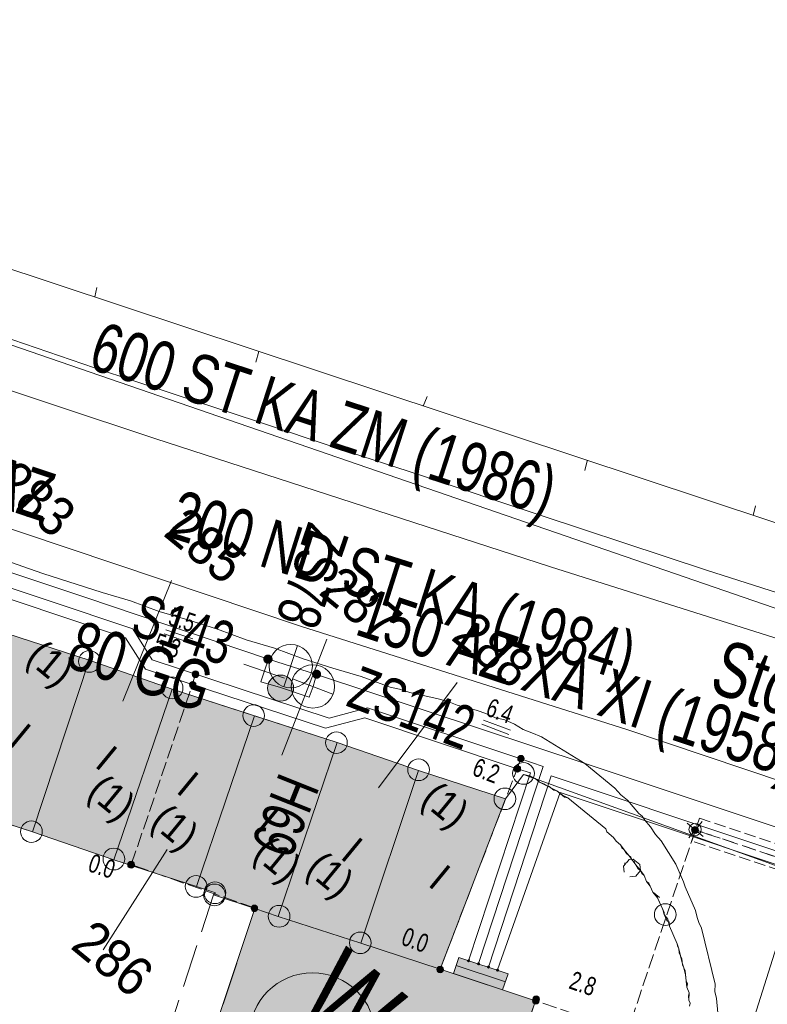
# Model space of a CAD drawing. Header units: metres. Extents: x -740 to 758, y -633 to 854.
# Tile 603 of 656: x 284 to 306, y -308 to -280. Entities that reach past the tile are written whole.
import ezdxf

# ---------------------------------------------------------------- set-up
doc = ezdxf.new("R2010")
doc.units = ezdxf.units.M
doc.header["$MEASUREMENT"] = 0
for name, pattern in [('1248_416', [1.664, 1.248, -0.416]), ('333_125', [0.4576, 0.3328, -0.1248]), ('333_333', [0.6656, 0.3328, -0.3328]), ('416_125', [0.5408, 0.416, -0.1248])]:
    doc.linetypes.add(name, pattern=pattern)
for name, color, linetype in [('Gas.LOVION', 7, 'Continuous'), ('Grundkarte.LOVION', 7, 'Continuous'), ('Grundkarte_Text.LOVION', 7, 'Continuous'), ('Strom.LOVION', 7, 'Continuous'), ('StromBemass.LOVION', 7, 'Continuous'), ('Wasser.LOVION', 7, 'Continuous')]:
    doc.layers.add(name, color=color, linetype=linetype)
doc.styles.add('ERSTELLTER_STIL_1', font='arial.ttf')

msp = doc.modelspace()

# ---------------------------------------------------------------- hatches: boundary and pattern name
at = {"layer": 'Grundkarte.LOVION', "linetype": 'Continuous', "lineweight": 18}
for color, points in [(254, [(282.218, -302.578), (284.599, -303.351), (286.243, -298.402), (283.862, -297.63)]), (254, [(286.243, -298.402), (284.599, -303.351), (286.954, -304.155), (288.63, -299.232)]), (254, [(288.63, -299.232), (286.954, -304.155), (289.334, -304.927), (291.011, -300.005)]), (254, [(291.011, -300.005), (289.334, -304.927), (289.884, -305.11), (289.831, -305.174), (291.022, -305.56), (291.695, -305.79), (293.392, -300.777)]), (254, [(293.392, -300.777), (291.695, -305.79), (294.075, -306.562), (295.746, -301.581)]), (254, [(294.075, -306.562), (296.366, -307.313), (298.25, -302.4), (295.746, -301.581)]), (254, [(294.075, -306.562), (296.366, -307.313), (298.25, -302.4), (295.746, -301.581)]), (9, [(291.022, -305.56), (289.08, -311.395), (297.2, -314.03), (299.115, -308.227), (296.366, -307.313), (294.075, -306.562), (291.695, -305.79)])]:
    msp.add_hatch(color=color, dxfattribs=at).paths.add_polyline_path(points)
at = {"layer": 'Strom.LOVION', "linetype": 'Continuous', "lineweight": 13}
msp.add_hatch(color=7, dxfattribs=at).paths.add_polyline_path([(296.747, -307.439), (298.167, -307.906), (298.329, -307.446), (296.909, -306.979)])
at = {"layer": 'Strom.LOVION', "linetype": 'Continuous', "lineweight": 18}
for points in [[(297.195, -307.025), (297.155, -307.074), (297.187, -307.1), (297.213, -307.068), (297.197, -307.055), (297.211, -307.039)], [(297.456, -307.133), (297.443, -307.149), (297.459, -307.162), (297.446, -307.178), (297.462, -307.191), (297.475, -307.175), (297.491, -307.188), (297.504, -307.172), (297.488, -307.159), (297.502, -307.143), (297.486, -307.13), (297.472, -307.146)], [(297.76, -307.221), (297.734, -307.253), (297.766, -307.28), (297.793, -307.248)], [(298.025, -307.358), (298.041, -307.371), (298.054, -307.355), (298.038, -307.342), (298.051, -307.326), (298.035, -307.313), (298.022, -307.329), (298.006, -307.315), (297.993, -307.332), (298.009, -307.345), (297.996, -307.361), (298.012, -307.374)]]:
    msp.add_hatch(color=5, dxfattribs=at).paths.add_polyline_path(points)
at = {"layer": 'StromBemass.LOVION', "linetype": 'Continuous', "lineweight": 13}
for points in [[(289.383, -298.868), (289.391, -298.858), (289.396, -298.848), (289.401, -298.836), (289.404, -298.824), (289.405, -298.812), (289.405, -298.8), (289.404, -298.788), (289.401, -298.777), (289.396, -298.765), (289.39, -298.755), (289.383, -298.745), (289.375, -298.736), (289.365, -298.728), (289.355, -298.722), (289.344, -298.717), (289.333, -298.713), (289.321, -298.711), (289.309, -298.71), (289.297, -298.711), (289.285, -298.713), (289.273, -298.717), (289.262, -298.722), (289.252, -298.729), (289.243, -298.737), (289.234, -298.745), (289.227, -298.755), (289.222, -298.766), (289.217, -298.777), (289.214, -298.789), (289.213, -298.801), (289.213, -298.813), (289.214, -298.825), (289.217, -298.837), (289.222, -298.848), (289.228, -298.859), (289.235, -298.868), (289.243, -298.877), (289.252, -298.885), (289.263, -298.891), (289.274, -298.897), (289.285, -298.9), (289.297, -298.902), (289.309, -298.903), (289.321, -298.902), (289.333, -298.9), (289.345, -298.896), (289.356, -298.891), (289.366, -298.885), (289.375, -298.877)], [(289.297, -299.169), (289.304, -299.159), (289.31, -299.149), (289.314, -299.138), (289.317, -299.127), (289.318, -299.115), (289.318, -299.103), (289.317, -299.092), (289.314, -299.08), (289.309, -299.069), (289.304, -299.059), (289.297, -299.05), (289.289, -299.041), (289.28, -299.034), (289.27, -299.028), (289.259, -299.023), (289.248, -299.019), (289.236, -299.017), (289.225, -299.016), (289.213, -299.017), (289.201, -299.019), (289.19, -299.023), (289.18, -299.028), (289.17, -299.034), (289.161, -299.042), (289.153, -299.05), (289.146, -299.06), (289.14, -299.07), (289.136, -299.081), (289.133, -299.092), (289.132, -299.104), (289.132, -299.116), (289.133, -299.127), (289.136, -299.139), (289.14, -299.15), (289.146, -299.16), (289.153, -299.169), (289.161, -299.178), (289.17, -299.185), (289.18, -299.192), (289.191, -299.197), (289.202, -299.2), (289.213, -299.202), (289.225, -299.203), (289.237, -299.202), (289.248, -299.2), (289.26, -299.196), (289.27, -299.191), (289.28, -299.185), (289.289, -299.177)], [(289.298, -299.171), (289.305, -299.162), (289.31, -299.151), (289.315, -299.14), (289.318, -299.129), (289.319, -299.117), (289.319, -299.106), (289.317, -299.094), (289.315, -299.083), (289.31, -299.072), (289.304, -299.061), (289.298, -299.052), (289.289, -299.043), (289.28, -299.036), (289.27, -299.03), (289.26, -299.025), (289.249, -299.021), (289.237, -299.019), (289.225, -299.018), (289.214, -299.019), (289.202, -299.021), (289.191, -299.025), (289.18, -299.03), (289.17, -299.036), (289.161, -299.044), (289.153, -299.052), (289.146, -299.062), (289.141, -299.072), (289.136, -299.083), (289.134, -299.095), (289.132, -299.106), (289.132, -299.118), (289.134, -299.13), (289.137, -299.141), (289.141, -299.152), (289.147, -299.162), (289.154, -299.172), (289.162, -299.18), (289.171, -299.188), (289.181, -299.194), (289.191, -299.199), (289.203, -299.203), (289.214, -299.205), (289.226, -299.205), (289.238, -299.205), (289.249, -299.202), (289.26, -299.199), (289.271, -299.194), (289.281, -299.187), (289.29, -299.18)], [(298.77, -301.3), (298.777, -301.291), (298.783, -301.28), (298.787, -301.269), (298.79, -301.258), (298.792, -301.246), (298.791, -301.234), (298.79, -301.223), (298.787, -301.211), (298.783, -301.2), (298.777, -301.19), (298.77, -301.181), (298.762, -301.172), (298.753, -301.165), (298.743, -301.158), (298.732, -301.153), (298.721, -301.15), (298.709, -301.147), (298.698, -301.147), (298.686, -301.148), (298.674, -301.15), (298.663, -301.153), (298.652, -301.159), (298.642, -301.165), (298.633, -301.172), (298.625, -301.181), (298.618, -301.191), (298.613, -301.201), (298.608, -301.212), (298.606, -301.223), (298.604, -301.235), (298.604, -301.247), (298.606, -301.258), (298.609, -301.27), (298.613, -301.281), (298.619, -301.291), (298.626, -301.301), (298.634, -301.309), (298.643, -301.317), (298.653, -301.323), (298.664, -301.328), (298.675, -301.332), (298.686, -301.334), (298.698, -301.334), (298.71, -301.334), (298.721, -301.331), (298.733, -301.328), (298.743, -301.323), (298.753, -301.316), (298.762, -301.309)], [(298.666, -301.595), (298.673, -301.585), (298.679, -301.574), (298.683, -301.563), (298.686, -301.552), (298.688, -301.54), (298.688, -301.528), (298.686, -301.516), (298.683, -301.504), (298.679, -301.493), (298.673, -301.483), (298.666, -301.473), (298.658, -301.464), (298.648, -301.457), (298.638, -301.45), (298.628, -301.445), (298.616, -301.442), (298.604, -301.44), (298.592, -301.439), (298.58, -301.44), (298.569, -301.442), (298.557, -301.446), (298.547, -301.451), (298.536, -301.457), (298.527, -301.465), (298.519, -301.474), (298.512, -301.483), (298.506, -301.494), (298.502, -301.505), (298.499, -301.517), (298.498, -301.528), (298.498, -301.54), (298.499, -301.552), (298.502, -301.564), (298.507, -301.575), (298.512, -301.585), (298.519, -301.595), (298.528, -301.604), (298.537, -301.611), (298.547, -301.618), (298.558, -301.623), (298.569, -301.627), (298.581, -301.629), (298.593, -301.629), (298.605, -301.629), (298.617, -301.626), (298.628, -301.623), (298.639, -301.618), (298.649, -301.611), (298.658, -301.603)], [(298.668, -301.595), (298.675, -301.585), (298.681, -301.575), (298.685, -301.564), (298.688, -301.552), (298.69, -301.541), (298.69, -301.529), (298.688, -301.517), (298.685, -301.505), (298.681, -301.494), (298.675, -301.484), (298.668, -301.474), (298.66, -301.465), (298.65, -301.458), (298.64, -301.452), (298.629, -301.446), (298.618, -301.443), (298.606, -301.441), (298.594, -301.44), (298.583, -301.441), (298.571, -301.443), (298.56, -301.447), (298.549, -301.452), (298.539, -301.458), (298.53, -301.466), (298.521, -301.475), (298.514, -301.484), (298.509, -301.495), (298.504, -301.506), (298.502, -301.517), (298.5, -301.529), (298.5, -301.541), (298.502, -301.553), (298.505, -301.564), (298.509, -301.576), (298.515, -301.586), (298.522, -301.596), (298.53, -301.604), (298.539, -301.612), (298.549, -301.618), (298.56, -301.623), (298.571, -301.627), (298.583, -301.629), (298.595, -301.63), (298.607, -301.629), (298.619, -301.627), (298.63, -301.623), (298.641, -301.618), (298.651, -301.611), (298.66, -301.604)], [(303.793, -303.357), (303.8, -303.347), (303.805, -303.337), (303.81, -303.326), (303.813, -303.314), (303.814, -303.302), (303.814, -303.29), (303.812, -303.278), (303.809, -303.267), (303.805, -303.256), (303.799, -303.245), (303.792, -303.236), (303.784, -303.227), (303.775, -303.219), (303.765, -303.213), (303.754, -303.208), (303.743, -303.204), (303.731, -303.202), (303.719, -303.202), (303.707, -303.202), (303.695, -303.205), (303.684, -303.208), (303.673, -303.213), (303.663, -303.22), (303.654, -303.227), (303.646, -303.236), (303.639, -303.246), (303.633, -303.256), (303.629, -303.267), (303.626, -303.279), (303.624, -303.291), (303.625, -303.303), (303.626, -303.315), (303.629, -303.326), (303.633, -303.337), (303.639, -303.348), (303.646, -303.357), (303.654, -303.366), (303.664, -303.373), (303.674, -303.38), (303.685, -303.385), (303.696, -303.388), (303.708, -303.391), (303.72, -303.391), (303.731, -303.391), (303.743, -303.388), (303.754, -303.385), (303.765, -303.379), (303.775, -303.373), (303.784, -303.365)], [(303.795, -303.362), (303.802, -303.353), (303.808, -303.342), (303.813, -303.331), (303.816, -303.319), (303.817, -303.308), (303.817, -303.296), (303.815, -303.284), (303.812, -303.272), (303.808, -303.261), (303.802, -303.251), (303.795, -303.241), (303.787, -303.232), (303.778, -303.225), (303.768, -303.218), (303.757, -303.213), (303.745, -303.21), (303.734, -303.207), (303.722, -303.207), (303.71, -303.207), (303.698, -303.21), (303.687, -303.213), (303.676, -303.219), (303.666, -303.225), (303.657, -303.233), (303.648, -303.241), (303.641, -303.251), (303.636, -303.262), (303.631, -303.273), (303.628, -303.284), (303.627, -303.296), (303.627, -303.308), (303.628, -303.32), (303.631, -303.332), (303.636, -303.343), (303.642, -303.353), (303.649, -303.363), (303.657, -303.372), (303.666, -303.379), (303.676, -303.385), (303.687, -303.391), (303.699, -303.394), (303.71, -303.396), (303.722, -303.397), (303.734, -303.396), (303.746, -303.394), (303.757, -303.39), (303.768, -303.385), (303.778, -303.379), (303.787, -303.371)], [(287.522, -304.365), (287.529, -304.355), (287.535, -304.345), (287.54, -304.333), (287.543, -304.322), (287.544, -304.31), (287.544, -304.297), (287.543, -304.285), (287.539, -304.273), (287.535, -304.262), (287.529, -304.251), (287.522, -304.242), (287.513, -304.233), (287.504, -304.225), (287.494, -304.219), (287.483, -304.213), (287.471, -304.21), (287.459, -304.207), (287.447, -304.207), (287.435, -304.208), (287.423, -304.21), (287.411, -304.214), (287.4, -304.219), (287.39, -304.225), (287.381, -304.233), (287.372, -304.242), (287.365, -304.252), (287.359, -304.263), (287.355, -304.274), (287.352, -304.286), (287.35, -304.298), (287.351, -304.31), (287.352, -304.322), (287.355, -304.334), (287.36, -304.345), (287.366, -304.356), (287.373, -304.366), (287.381, -304.375), (287.391, -304.382), (287.401, -304.389), (287.412, -304.394), (287.423, -304.398), (287.435, -304.4), (287.448, -304.401), (287.46, -304.4), (287.472, -304.398), (287.483, -304.394), (287.494, -304.389), (287.505, -304.382), (287.514, -304.374)], [(287.524, -304.357), (287.531, -304.347), (287.537, -304.336), (287.541, -304.325), (287.544, -304.313), (287.546, -304.301), (287.546, -304.289), (287.544, -304.277), (287.541, -304.266), (287.537, -304.255), (287.531, -304.244), (287.524, -304.234), (287.515, -304.225), (287.506, -304.218), (287.496, -304.211), (287.485, -304.206), (287.473, -304.202), (287.461, -304.2), (287.449, -304.2), (287.437, -304.2), (287.425, -304.203), (287.414, -304.206), (287.403, -304.212), (287.393, -304.218), (287.383, -304.226), (287.375, -304.235), (287.368, -304.244), (287.362, -304.255), (287.358, -304.266), (287.355, -304.278), (287.354, -304.29), (287.354, -304.302), (287.355, -304.314), (287.358, -304.326), (287.363, -304.337), (287.369, -304.348), (287.376, -304.357), (287.384, -304.366), (287.393, -304.374), (287.404, -304.38), (287.414, -304.385), (287.426, -304.389), (287.438, -304.391), (287.45, -304.392), (287.462, -304.391), (287.474, -304.389), (287.485, -304.385), (287.496, -304.38), (287.506, -304.373), (287.516, -304.366)], [(291.079, -305.619), (291.086, -305.609), (291.092, -305.599), (291.097, -305.588), (291.099, -305.576), (291.101, -305.564), (291.101, -305.552), (291.099, -305.541), (291.096, -305.529), (291.092, -305.518), (291.086, -305.508), (291.079, -305.498), (291.071, -305.489), (291.062, -305.482), (291.052, -305.475), (291.041, -305.47), (291.029, -305.467), (291.018, -305.464), (291.006, -305.464), (290.994, -305.465), (290.982, -305.467), (290.971, -305.471), (290.96, -305.476), (290.95, -305.482), (290.941, -305.49), (290.933, -305.498), (290.926, -305.508), (290.92, -305.519), (290.916, -305.53), (290.913, -305.541), (290.911, -305.553), (290.911, -305.565), (290.913, -305.577), (290.916, -305.588), (290.92, -305.599), (290.926, -305.61), (290.933, -305.619), (290.941, -305.628), (290.951, -305.636), (290.961, -305.642), (290.971, -305.647), (290.983, -305.651), (290.995, -305.653), (291.006, -305.654), (291.018, -305.653), (291.03, -305.651), (291.041, -305.647), (291.052, -305.642), (291.062, -305.635), (291.071, -305.628)], [(296.44, -307.383), (296.447, -307.373), (296.453, -307.363), (296.457, -307.352), (296.46, -307.34), (296.462, -307.329), (296.462, -307.317), (296.46, -307.305), (296.457, -307.294), (296.453, -307.283), (296.447, -307.272), (296.44, -307.263), (296.432, -307.254), (296.423, -307.247), (296.413, -307.24), (296.402, -307.235), (296.391, -307.232), (296.379, -307.23), (296.367, -307.229), (296.356, -307.23), (296.344, -307.232), (296.333, -307.236), (296.322, -307.241), (296.312, -307.247), (296.303, -307.255), (296.295, -307.263), (296.288, -307.273), (296.282, -307.283), (296.278, -307.294), (296.275, -307.306), (296.274, -307.317), (296.274, -307.329), (296.275, -307.341), (296.278, -307.352), (296.283, -307.363), (296.288, -307.374), (296.295, -307.383), (296.303, -307.392), (296.313, -307.399), (296.323, -307.406), (296.333, -307.411), (296.345, -307.414), (296.356, -307.417), (296.368, -307.417), (296.38, -307.416), (296.391, -307.414), (296.403, -307.41), (296.413, -307.405), (296.423, -307.399), (296.432, -307.391)], [(299.202, -308.286), (299.208, -308.276), (299.214, -308.266), (299.218, -308.255), (299.221, -308.243), (299.223, -308.232), (299.223, -308.22), (299.221, -308.208), (299.218, -308.197), (299.214, -308.186), (299.208, -308.176), (299.201, -308.166), (299.193, -308.158), (299.184, -308.15), (299.174, -308.144), (299.163, -308.139), (299.152, -308.135), (299.141, -308.133), (299.129, -308.133), (299.117, -308.133), (299.106, -308.136), (299.094, -308.139), (299.084, -308.144), (299.074, -308.151), (299.065, -308.158), (299.057, -308.167), (299.05, -308.176), (299.044, -308.187), (299.04, -308.198), (299.037, -308.209), (299.036, -308.221), (299.036, -308.232), (299.037, -308.244), (299.04, -308.255), (299.045, -308.266), (299.05, -308.277), (299.057, -308.286), (299.065, -308.295), (299.074, -308.302), (299.084, -308.308), (299.095, -308.313), (299.106, -308.317), (299.118, -308.319), (299.129, -308.32), (299.141, -308.319), (299.153, -308.317), (299.164, -308.313), (299.175, -308.308), (299.184, -308.302), (299.194, -308.294)], [(299.21, -308.241), (299.217, -308.231), (299.223, -308.221), (299.227, -308.209), (299.23, -308.198), (299.232, -308.186), (299.232, -308.174), (299.23, -308.162), (299.227, -308.151), (299.223, -308.139), (299.217, -308.129), (299.21, -308.119), (299.202, -308.111), (299.192, -308.103), (299.182, -308.097), (299.171, -308.092), (299.16, -308.088), (299.148, -308.086), (299.136, -308.085), (299.124, -308.086), (299.113, -308.088), (299.101, -308.092), (299.09, -308.097), (299.08, -308.103), (299.071, -308.111), (299.063, -308.12), (299.056, -308.129), (299.05, -308.14), (299.046, -308.151), (299.043, -308.163), (299.041, -308.175), (299.041, -308.187), (299.043, -308.198), (299.046, -308.21), (299.05, -308.221), (299.056, -308.232), (299.063, -308.241), (299.072, -308.25), (299.081, -308.258), (299.091, -308.264), (299.102, -308.269), (299.113, -308.273), (299.125, -308.275), (299.137, -308.276), (299.149, -308.275), (299.161, -308.273), (299.172, -308.269), (299.183, -308.264), (299.193, -308.257), (299.202, -308.25)]]:
    msp.add_hatch(color=7, dxfattribs=at).paths.add_polyline_path(points)
at = {"layer": 'Wasser.LOVION', "linetype": 'Continuous', "lineweight": 13}
for points in [[(291.501, -298.456), (291.511, -298.442), (291.519, -298.427), (291.525, -298.412), (291.529, -298.396), (291.531, -298.379), (291.531, -298.362), (291.529, -298.346), (291.525, -298.329), (291.519, -298.314), (291.51, -298.299), (291.501, -298.286), (291.489, -298.273), (291.476, -298.263), (291.462, -298.254), (291.447, -298.247), (291.431, -298.242), (291.414, -298.239), (291.398, -298.238), (291.381, -298.239), (291.364, -298.242), (291.349, -298.247), (291.333, -298.254), (291.319, -298.263), (291.306, -298.274), (291.295, -298.286), (291.285, -298.3), (291.277, -298.315), (291.271, -298.33), (291.267, -298.346), (291.265, -298.363), (291.265, -298.38), (291.267, -298.396), (291.271, -298.413), (291.277, -298.428), (291.286, -298.443), (291.295, -298.456), (291.307, -298.469), (291.32, -298.479), (291.334, -298.488), (291.349, -298.495), (291.365, -298.5), (291.382, -298.503), (291.398, -298.504), (291.415, -298.503), (291.432, -298.5), (291.448, -298.495), (291.463, -298.488), (291.477, -298.479), (291.49, -298.468)], [(292.903, -298.889), (292.913, -298.876), (292.921, -298.862), (292.927, -298.846), (292.931, -298.83), (292.933, -298.814), (292.933, -298.798), (292.93, -298.782), (292.926, -298.766), (292.92, -298.751), (292.912, -298.736), (292.903, -298.723), (292.891, -298.711), (292.879, -298.701), (292.865, -298.692), (292.85, -298.685), (292.835, -298.68), (292.818, -298.677), (292.802, -298.676), (292.786, -298.677), (292.77, -298.68), (292.754, -298.685), (292.739, -298.692), (292.726, -298.701), (292.713, -298.712), (292.702, -298.724), (292.692, -298.737), (292.684, -298.751), (292.678, -298.767), (292.674, -298.782), (292.672, -298.799), (292.672, -298.815), (292.675, -298.831), (292.679, -298.847), (292.685, -298.862), (292.693, -298.877), (292.702, -298.89), (292.714, -298.902), (292.726, -298.912), (292.74, -298.921), (292.755, -298.928), (292.771, -298.933), (292.787, -298.936), (292.803, -298.937), (292.819, -298.936), (292.835, -298.933), (292.851, -298.927), (292.866, -298.92), (292.879, -298.912), (292.892, -298.901)], [(292.053, -299.443), (292.081, -299.404), (292.103, -299.363), (292.121, -299.319), (292.132, -299.274), (292.138, -299.227), (292.138, -299.18), (292.132, -299.133), (292.12, -299.087), (292.102, -299.044), (292.08, -299.002), (292.052, -298.964), (292.019, -298.93), (291.983, -298.9), (291.943, -298.875), (291.9, -298.855), (291.856, -298.841), (291.809, -298.832), (291.762, -298.829), (291.715, -298.832), (291.669, -298.841), (291.624, -298.856), (291.582, -298.876), (291.542, -298.902), (291.506, -298.932), (291.474, -298.966), (291.446, -299.004), (291.423, -299.046), (291.406, -299.09), (291.395, -299.135), (291.389, -299.182), (291.389, -299.229), (291.395, -299.276), (291.407, -299.321), (291.424, -299.365), (291.447, -299.406), (291.475, -299.444), (291.507, -299.479), (291.544, -299.509), (291.584, -299.534), (291.626, -299.554), (291.671, -299.568), (291.718, -299.577), (291.765, -299.58), (291.812, -299.576), (291.858, -299.567), (291.903, -299.553), (291.945, -299.533), (291.985, -299.507), (292.021, -299.477)]]:
    msp.add_hatch(color=7, dxfattribs=at).paths.add_polyline_path(points)

# ---------------------------------------------------------------- linework, layer by layer
at = {"layer": 'Gas.LOVION', "color": 5, "linetype": 'Continuous', "lineweight": 18}
for points in [[(245.67, -287.591), (249.411, -287.461), (261.249, -288.225), (265.575, -288.792), (276.725, -292.195), (281.583, -293.818), (292.37, -297.433), (301.749, -300.403), (307.448, -302.314)], [(357.029, -314.874), (356.45, -314.695), (349.305, -312.349), (338.076, -308.747), (326.954, -305.18), (322.99, -304.237), (322.249, -304.059), (321.704, -303.934), (321.555, -303.919), (321.444, -303.989), (321.083, -304.232), (318.58, -305.836), (318.482, -305.89), (318.362, -305.872), (317.89, -305.726), (313.635, -304.383), (310.841, -303.46), (307.448, -302.314), (303.6, -314.497), (300.364, -325.084), (298.828, -330.688), (297.945, -333.892), (297.334, -336.11), (295.369, -347.902)]]:
    msp.add_lwpolyline(points, dxfattribs=at)
at = {"layer": 'Grundkarte.LOVION', "color": 253, "linetype": 'Continuous', "lineweight": 18}
for points in [[(349.721, -308.895), (311.572, -296.28), (309.677, -295.638), (272.137, -283.2), (271.619, -283.044), (269.202, -282.512), (268.415, -281.111), (268.326, -278.992), (269.354, -277.413), (299.874, -267.927)], [(283.862, -297.63), (286.243, -298.402), (288.63, -299.232), (293.392, -300.777), (295.746, -301.581), (294.075, -306.562), (291.695, -305.79), (291.022, -305.56), (289.831, -305.174), (289.884, -305.11), (289.334, -304.927), (286.954, -304.155), (284.599, -303.351), (279.837, -301.806)], [(279.837, -301.806), (284.599, -303.351), (286.954, -304.155), (289.334, -304.927), (289.884, -305.11), (289.831, -305.174), (291.022, -305.56), (291.695, -305.79), (294.075, -306.562), (295.746, -301.581), (298.25, -302.4), (298.772, -301.699), (298.954, -301.74), (299.109, -301.814), (299.237, -301.919), (299.424, -302.019), (299.734, -302.166), (299.895, -302.298), (300.05, -302.372), (301.143, -303.27), (301.18, -303.355), (301.373, -303.513), (301.443, -303.625), (301.572, -303.73), (301.674, -303.868), (301.808, -304.032), (302.012, -304.308), (302.147, -304.472), (302.249, -304.61), (302.325, -304.78), (302.427, -304.918), (302.502, -305.088), (302.637, -305.252), (302.788, -305.592), (302.832, -305.735), (302.934, -305.873), (302.983, -306.075), (303.21, -306.585), (303.254, -306.728), (303.353, -307.133), (303.396, -307.276), (303.446, -307.478), (303.48, -307.83), (303.556, -307.999), (303.546, -308.207), (303.584, -308.292), (303.564, -308.383)]]:
    msp.add_lwpolyline(points, dxfattribs=at)
at = {"layer": 'Grundkarte.LOVION', "color": 8, "linetype": 'Continuous', "lineweight": 18}
for points in [[(355.602, -313.728), (350.03, -312.056), (269.956, -284.477), (272.137, -283.2), (309.677, -295.638), (311.572, -296.28), (349.721, -308.895), (311.572, -296.28), (309.677, -295.638), (272.137, -283.2), (271.619, -283.044), (269.202, -282.512), (268.415, -281.111), (268.326, -278.992), (269.354, -277.413), (299.874, -267.927)], [(355.602, -313.728), (350.03, -312.056), (269.956, -284.477), (272.137, -283.2), (309.677, -295.638), (311.572, -296.28), (349.721, -308.895)], [(272.137, -283.2), (309.677, -295.638)], [(333.609, -313.691), (328.057, -311.929), (319.025, -309.029), (316.879, -308.234), (298.772, -301.699), (298.25, -302.4), (295.746, -301.581), (293.392, -300.777), (288.63, -299.232), (286.243, -298.402), (283.862, -297.63), (281.54, -296.852), (279.127, -296.053), (276.746, -295.281), (274.392, -294.477), (271.979, -293.678), (269.87, -292.968), (269.786, -292.415), (269.836, -289.602), (269.956, -284.477), (350.03, -312.056)], [(333.609, -313.691), (328.057, -311.929), (319.025, -309.029), (316.879, -308.234), (298.772, -301.699), (298.25, -302.4), (295.746, -301.581), (293.392, -300.777), (288.63, -299.232), (286.243, -298.402), (283.862, -297.63), (281.54, -296.852), (279.127, -296.053), (276.746, -295.281), (274.392, -294.477), (271.979, -293.678), (269.87, -292.968), (269.786, -292.415), (269.836, -289.602), (269.956, -284.477), (350.03, -312.056)], [(269.956, -284.477), (270.415, -284.639), (272.311, -285.282), (274.659, -286.027), (277.014, -286.832), (279.336, -287.609), (281.69, -288.414), (284.039, -289.159), (286.394, -289.964), (288.716, -290.741), (291.097, -291.514), (293.419, -292.291), (295.8, -293.064), (298.122, -293.841), (304.048, -295.804), (307.037, -296.753), (309.968, -297.708), (318.856, -300.651), (321.846, -301.6), (324.776, -302.555), (333.665, -305.499)], [(286.463, -287.651), (286.401, -287.924)], [(291.048, -289.804), (291.136, -289.5)], [(295.992, -290.799), (295.872, -291.076)], [(300.545, -292.925), (300.607, -292.653)], [(305.463, -293.951), (305.401, -294.223)], [(304.38, -308.569), (304.34, -308.159), (304.29, -307.957), (304.3, -307.749), (303.905, -306.133), (303.829, -305.963), (303.786, -305.819), (303.736, -305.617), (303.434, -304.938), (303.39, -304.794), (303.163, -304.284), (302.743, -303.616), (302.576, -303.425), (302.436, -303.203), (302.27, -303.012), (302.2, -302.901), (302.104, -302.821), (301.771, -302.44), (301.578, -302.282), (301.411, -302.091), (300.544, -301.378), (299.287, -300.614), (299.009, -300.493), (298.763, -300.399), (298.512, -300.246), (298.234, -300.126), (297.962, -300.064), (297.684, -299.943), (297.439, -299.849), (297.134, -299.761), (296.862, -299.698), (296.617, -299.604), (296.313, -299.516), (295.496, -299.33), (295.192, -299.241), (294.92, -299.179), (294.092, -298.876), (293.27, -298.631), (292.416, -298.36), (291.589, -298.056), (290.767, -297.812), (289.939, -297.508), (289.085, -297.237), (288.263, -296.992), (287.435, -296.689), (286.613, -296.444), (284.905, -295.902), (283.773, -295.51)], [(279.837, -301.806), (284.599, -303.351), (286.954, -304.155), (289.334, -304.927), (289.884, -305.11), (289.831, -305.174), (291.022, -305.56), (291.695, -305.79), (294.075, -306.562), (295.746, -301.581), (298.25, -302.4), (298.772, -301.699), (298.954, -301.74), (299.109, -301.814), (299.237, -301.919), (299.424, -302.019), (299.734, -302.166), (299.895, -302.298), (300.05, -302.372), (301.143, -303.27), (301.18, -303.355), (301.373, -303.513), (301.443, -303.625), (301.572, -303.73), (301.674, -303.868), (301.808, -304.032), (302.012, -304.308), (302.147, -304.472), (302.249, -304.61), (302.325, -304.78), (302.427, -304.918), (302.502, -305.088), (302.637, -305.252), (302.788, -305.592), (302.832, -305.735), (302.934, -305.873), (302.983, -306.075), (303.21, -306.585), (303.254, -306.728), (303.353, -307.133), (303.396, -307.276), (303.446, -307.478), (303.48, -307.83), (303.556, -307.999), (303.546, -308.207), (303.584, -308.292), (303.564, -308.383)], [(303.564, -308.383), (303.584, -308.292), (303.546, -308.207), (303.535, -308.09), (303.556, -307.999), (303.48, -307.83), (303.501, -307.739), (303.463, -307.654), (303.434, -307.361), (303.358, -307.191), (303.341, -307.016), (303.265, -306.846), (303.254, -306.728), (303.216, -306.644), (303.21, -306.585), (302.983, -306.075), (302.972, -305.958), (302.908, -305.905), (302.832, -305.735), (302.826, -305.677), (302.599, -305.167), (302.502, -305.088), (302.389, -304.833), (302.325, -304.78), (302.249, -304.61), (302.185, -304.557), (302.147, -304.472), (302.082, -304.419), (302.012, -304.308), (301.975, -304.223), (301.91, -304.17), (301.872, -304.085), (301.744, -303.98), (301.674, -303.868), (301.61, -303.815), (301.572, -303.73), (301.443, -303.625), (301.373, -303.513), (301.18, -303.355), (301.143, -303.27), (300.05, -302.372), (299.959, -302.351), (299.734, -302.166), (299.643, -302.146), (299.515, -302.04), (299.424, -302.019), (299.36, -301.966), (299.237, -301.919), (299.109, -301.814), (299.018, -301.793), (298.954, -301.74), (298.772, -301.699), (316.879, -308.234)], [(303.564, -308.383), (303.584, -308.292), (303.546, -308.207), (303.556, -307.999), (303.48, -307.83), (303.446, -307.478), (303.396, -307.276), (303.353, -307.133), (303.254, -306.728), (303.21, -306.585), (302.983, -306.075), (302.934, -305.873), (302.832, -305.735), (302.788, -305.592), (302.637, -305.252), (302.502, -305.088), (302.427, -304.918), (302.325, -304.78), (302.249, -304.61), (302.147, -304.472), (302.012, -304.308), (301.808, -304.032), (301.674, -303.868), (301.572, -303.73), (301.443, -303.625), (301.373, -303.513), (301.18, -303.355), (301.143, -303.27), (300.05, -302.372), (299.895, -302.298), (299.734, -302.166), (299.424, -302.019), (299.237, -301.919), (299.109, -301.814), (298.954, -301.74), (298.772, -301.699), (316.879, -308.234)], [(302.535, -305.114), (302.695, -305.246)]]:
    msp.add_lwpolyline(points, dxfattribs=at)
at = {"layer": 'Grundkarte.LOVION', "color": 7, "linetype": 'Continuous', "lineweight": 13}
for points in [[(287.215, -299.578), (288.619, -296.101)], [(291.801, -301.139), (293.1, -297.791)], [(294.583, -302.079), (296.858, -299.049)], [(288.491, -303.857), (286.646, -306.756)]]:
    msp.add_lwpolyline(points, dxfattribs=at)
at = {"layer": 'Grundkarte.LOVION', "color": 8, "linetype": 'Continuous', "lineweight": 18}
for points in [[(282.218, -302.578), (283.862, -297.63), (286.243, -298.402), (284.599, -303.351)], [(282.218, -302.578), (283.862, -297.63), (286.243, -298.402), (284.599, -303.351)], [(286.243, -298.402), (288.63, -299.232), (286.954, -304.155), (284.599, -303.351)], [(286.243, -298.402), (288.63, -299.232), (286.954, -304.155), (284.599, -303.351)], [(288.63, -299.232), (291.011, -300.005), (289.334, -304.927), (286.954, -304.155)], [(288.63, -299.232), (291.011, -300.005), (289.334, -304.927), (286.954, -304.155)], [(291.011, -300.005), (293.392, -300.777), (291.695, -305.79), (291.022, -305.56), (289.831, -305.174), (289.884, -305.11), (289.334, -304.927)], [(291.011, -300.005), (293.392, -300.777), (291.695, -305.79), (291.022, -305.56), (289.831, -305.174), (289.884, -305.11), (289.334, -304.927)], [(293.392, -300.777), (295.746, -301.581), (294.075, -306.562), (291.695, -305.79)], [(293.392, -300.777), (295.746, -301.581), (294.075, -306.562), (291.695, -305.79)], [(294.075, -306.562), (295.746, -301.581), (298.25, -302.4), (296.366, -307.313)], [(294.075, -306.562), (295.746, -301.581), (298.25, -302.4), (296.366, -307.313)], [(291.022, -305.56), (291.695, -305.79), (294.075, -306.562), (296.366, -307.313), (299.115, -308.227), (297.2, -314.03), (289.08, -311.395)]]:
    msp.add_lwpolyline(points, close=True, dxfattribs=at)
at = {"layer": 'Grundkarte.LOVION', "color": 3, "linetype": 'Continuous', "lineweight": 18}
msp.add_lwpolyline([(301.678, -304.518), (301.661, -304.342), (301.714, -304.278), (301.682, -304.252), (301.74, -304.246), (301.82, -304.15), (301.937, -304.138), (302.13, -304.297), (302.147, -304.472), (302.015, -304.633), (301.839, -304.65)], dxfattribs=at)
at = {"layer": 'Grundkarte.LOVION', "color": 8, "linetype": '1248_416', "lineweight": 18}
msp.add_lwpolyline([(289.08, -311.395), (287.916, -310.977), (289.831, -305.174), (291.022, -305.56)], close=True, dxfattribs=at)
at = {"layer": 'Grundkarte.LOVION', "color": 9, "linetype": 'Continuous', "lineweight": 18}
for centre, radius in [((286.246, -298.435), 0.314), ((288.63, -299.202), 0.314), ((290.985, -299.997), 0.312), ((293.375, -300.78), 0.312), ((295.744, -301.562), 0.312), ((298.773, -301.667), 0.314), ((298.234, -302.4), 0.312), ((284.574, -303.348), 0.312), ((286.952, -304.136), 0.314), ((289.323, -304.927), 0.313), ((289.854, -305.173), 0.314), ((289.869, -305.108), 0.313), ((291.718, -305.789), 0.314), ((302.862, -305.738), 0.313), ((294.062, -306.554), 0.312)]:
    msp.add_circle(centre, radius, dxfattribs=at)
at = {"layer": 'Strom.LOVION', "color": 150, "linetype": 'Continuous', "lineweight": 18}
for points in [[(297.472, -307.146), (299.341, -301.466), (298.668, -301.236), (294.269, -299.775), (293.16, -300.075), (288.059, -298.387), (287.499, -297.496), (272.712, -292.557), (272.177, -291.93), (271.829, -284.132), (271.511, -283.601), (270.786, -283.14), (257.165, -280.157)], [(257.123, -290.165), (258.087, -290.042), (262.424, -290.268), (268.92, -291.11), (272.53, -292.812), (287.288, -297.753), (287.864, -298.657), (293.056, -300.366), (294.194, -300.063), (298.502, -301.504), (298.974, -301.65), (297.184, -307.071)], [(368.615, -324.397), (366.11, -323.415), (362.145, -322.31), (333.792, -313.142), (333.487, -313.053), (316.623, -307.431), (299.574, -301.739), (297.763, -307.251)], [(299.647, -368.085), (299.81, -366.576), (299.864, -365.167), (300.447, -360.396), (300.548, -352.967), (302.251, -341.658), (303.917, -334.52), (304.383, -332.48), (304.911, -330.329), (308.569, -318.016), (309.056, -316.801), (310.499, -312.36), (311.318, -310.61), (312.196, -309.312), (312.619, -308.798), (313.181, -308.507), (314.296, -308.265), (314.693, -307.191), (303.738, -303.519), (299.828, -302.216), (298.022, -307.329)]]:
    msp.add_lwpolyline(points, dxfattribs=at)
at = {"layer": 'Strom.LOVION', "color": 7, "linetype": '333_125', "lineweight": 13}
msp.add_lwpolyline([(303.846, -302.961), (313.789, -306.26), (313.559, -306.933), (303.63, -303.618)], close=True, dxfattribs=at)
at = {"layer": 'Strom.LOVION', "color": 9, "linetype": 'Continuous', "lineweight": 18}
for points in [[(303.49, -303.1), (303.956, -303.483)], [(303.546, -303.523), (303.929, -303.057)]]:
    msp.add_lwpolyline(points, dxfattribs=at)
at = {"layer": 'Strom.LOVION', "color": 9, "linetype": '333_333', "lineweight": 18}
msp.add_lwpolyline([(313.674, -306.596), (303.731, -303.298)], dxfattribs=at)
at = {"layer": 'Strom.LOVION', "color": 7, "linetype": 'Continuous', "lineweight": 13}
for points in [[(296.747, -307.439), (296.909, -306.979), (298.329, -307.446), (298.167, -307.906)], [(297.2, -307.084), (297.187, -307.1), (297.155, -307.074), (297.168, -307.058), (297.181, -307.041), (297.195, -307.025), (297.211, -307.039), (297.197, -307.055), (297.213, -307.068)], [(297.456, -307.133), (297.472, -307.146), (297.486, -307.13), (297.502, -307.143), (297.488, -307.159), (297.504, -307.172), (297.491, -307.188), (297.475, -307.175), (297.462, -307.191), (297.446, -307.178), (297.459, -307.162), (297.443, -307.149)], [(297.766, -307.28), (297.734, -307.253), (297.747, -307.237), (297.731, -307.224), (297.747, -307.237), (297.76, -307.221), (297.793, -307.248), (297.779, -307.264)], [(298.025, -307.358), (298.012, -307.374), (297.996, -307.361), (298.009, -307.345), (297.993, -307.332), (298.006, -307.315), (298.022, -307.329), (298.035, -307.313), (298.051, -307.326), (298.038, -307.342), (298.054, -307.355), (298.041, -307.371)]]:
    msp.add_lwpolyline(points, close=True, dxfattribs=at)
msp.add_lwpolyline([(296.828, -307.209), (298.248, -307.676)], dxfattribs=at)
at = {"layer": 'Strom.LOVION', "color": 9, "linetype": 'Continuous', "lineweight": 18}
msp.add_circle((303.725, -303.286), 0.178, dxfattribs=at)
at = {"layer": 'StromBemass.LOVION', "color": 7, "linetype": 'Continuous', "lineweight": 13}
for points in [[(288.401, -297.644), (289.18, -297.908)], [(288.448, -297.521), (289.227, -297.785)], [(297.614, -300.127), (298.396, -300.42)], [(297.567, -300.25), (298.349, -300.543)]]:
    msp.add_lwpolyline(points, dxfattribs=at)
at = {"layer": 'StromBemass.LOVION', "color": 7, "linetype": '416_125', "lineweight": 13}
for points in [[(291.006, -305.547), (287.455, -304.298), (289.223, -299.101), (289.298, -298.812)], [(296.366, -307.313), (298.593, -301.524), (298.697, -301.233)], [(313.677, -306.626), (303.731, -303.298), (301.774, -309.119), (299.115, -308.227), (299.138, -308.165)], [(299.115, -308.227), (297.359, -313.541), (295.255, -319.835)]]:
    msp.add_lwpolyline(points, dxfattribs=at)
at = {"layer": 'StromBemass.LOVION', "color": 7, "linetype": 'Continuous', "lineweight": 13}
for centre, radius in [((289.309, -298.807), 0.0965), ((289.225, -299.11), 0.0934), ((289.226, -299.112), 0.0936), ((298.698, -301.241), 0.0939), ((298.593, -301.534), 0.0953), ((298.595, -301.535), 0.0949), ((303.719, -303.296), 0.0949), ((303.722, -303.302), 0.0952), ((287.447, -304.304), 0.097), ((287.45, -304.296), 0.0962), ((291.006, -305.559), 0.0949), ((296.368, -307.323), 0.0941), ((299.129, -308.226), 0.0937), ((299.137, -308.18), 0.0953)]:
    msp.add_circle(centre, radius, dxfattribs=at)
at = {"layer": 'Wasser.LOVION', "color": 94, "linetype": 'Continuous', "lineweight": 18}
msp.add_lwpolyline([(274.717, -286.317), (274.865, -286.465), (276.313, -287.979), (276.444, -288.114), (276.629, -288.184), (288.131, -292.01), (299.546, -295.712), (311.135, -299.367), (322.378, -303.115), (333.813, -306.859), (345.204, -310.459), (355.599, -313.699)], dxfattribs=at)
at = {"layer": 'Wasser.LOVION', "color": 150, "linetype": 'Continuous', "lineweight": 18}
msp.add_lwpolyline([(312.214, -305.261), (300.605, -301.401), (292.8, -298.81), (291.412, -298.369), (286.14, -296.594), (274.897, -292.846)], dxfattribs=at)
at = {"layer": 'Wasser.LOVION', "color": 7, "linetype": 'Continuous', "lineweight": 13}
for points in [[(292.246, -297.977), (291.86, -299.168)], [(291.412, -298.369), (291.297, -298.706), (291.196, -299.026), (291.759, -299.193), (292.584, -299.467), (292.701, -299.159), (292.8, -298.81)], [(291.879, -298.915), (290.702, -298.513)], [(292.103, -298.937), (293.27, -299.385)]]:
    msp.add_lwpolyline(points, dxfattribs=at)
for centre, radius in [((292.055, -298.574), 0.625), ((292.695, -299.156), 0.625), ((291.763, -299.204), 0.375)]:
    msp.add_circle(centre, radius, dxfattribs=at)
at = {"layer": 'Wasser.LOVION', "color": 94, "linetype": 'Continuous', "lineweight": 18}
msp.add_circle((292.681, -309.23), 1.813, dxfattribs=at)

# ---------------------------------------------------------------- texts
at = {"layer": 'Gas.LOVION', "color": 5, "linetype": 'Continuous', "lineweight": 18, "insert": (288.298, -295.226), "char_height": 1.42279, "attachment_point": 7, "rotation": 342.4186, "style": 'ERSTELLTER_STIL_1'}
msp.add_mtext('{\\A1;\\W0.72101x;200 ND ST KA (1984)}', dxfattribs=at)
at = {"layer": 'Grundkarte_Text.LOVION', "color": 7, "linetype": 'Continuous', "lineweight": 13, "attachment_point": 7, "style": 'ERSTELLTER_STIL_1'}
for s, insert, char_height, rotation in [('{\\A1;\\W0.89450x;283}', (283.414, -293.445), 1.12432, 320.5834), ('{\\A1;\\W0.89450x;285}', (288.332, -294.793), 1.12432, 320.5834), ('{\\A1;\\W0.89450x;287}', (292.816, -296.486), 1.12432, 320.5834), ('{\\A1;\\W0.89450x;288}', (296.637, -297.796), 1.12432, 320.5834), ('{\\A1;\\W0.89445x;(1)}', (284.22, -298.59), 0.83074, 320.5848), ('{\\A1;\\W0.89463x;I}', (283.881, -300.809), 0.83072, 320.5836), ('{\\A1;\\W0.89446x;I}', (286.368, -301.452), 0.83072, 320.5836), ('{\\A1;\\W0.89454x;I}', (288.717, -302.198), 0.83074, 320.5848), ('{\\A1;\\W0.89450x;(1)}', (285.988, -302.466), 0.83074, 320.5848), ('{\\A1;\\W0.89452x;(1)}', (295.614, -302.678), 0.83072, 320.5836), ('{\\A1;\\W0.89449x;(1)}', (287.815, -303.322), 0.83074, 320.5848), ('{\\A1;\\W0.89446x;I}', (291.062, -303.21), 0.83072, 320.5836), ('{\\A1;\\W0.89436x;I}', (293.454, -304.099), 0.83074, 320.5848), ('{\\A1;\\W0.89452x;(1)}', (290.772, -304.245), 0.83072, 320.5836), ('{\\A1;\\W0.89449x;(1)}', (292.293, -304.687), 0.83074, 320.5848), ('{\\A1;\\W0.89436x;I}', (295.984, -304.886), 0.83074, 320.5848), ('{\\A1;\\W0.89450x;286}', (285.657, -306.702), 1.12432, 320.5834)]:
    msp.add_mtext(s, dxfattribs=dict(at, insert=insert, char_height=char_height, rotation=rotation))
at = {"layer": 'Grundkarte_Text.LOVION', "color": 8, "linetype": 'Continuous', "lineweight": 18, "insert": (304.078, -299.308), "char_height": 1.6008, "attachment_point": 7, "rotation": 341.4505, "style": 'ERSTELLTER_STIL_1'}
msp.add_mtext('{\\A1;\\W0.71560x;Stockmannsmühle}', dxfattribs=at)
at = {"layer": 'StromBemass.LOVION', "color": 7, "linetype": 'Continuous', "lineweight": 13, "attachment_point": 7, "style": 'ERSTELLTER_STIL_1'}
for s, insert, char_height, rotation in [('{\\A1;\\W0.71559x;5.5}', (288.486, -297.368), 0.53354, 341.2493), ('{\\A1;\\W0.71557x;5.3}', (288.058, -298.12), 0.53355, 341.244), ('{\\A1;\\W0.71560x;6.4}', (297.647, -299.988), 0.53356, 339.2442), ('{\\A1;\\W0.71553x;6.2}', (297.255, -301.712), 0.53356, 339.2442), ('{\\A1;\\W0.71557x;0.0}', (286.168, -304.482), 0.53355, 341.244), ('{\\A1;\\W0.71560x;0.0}', (295.206, -306.597), 0.53356, 339.2442), ('{\\A1;\\W0.71557x;2.8}', (300.047, -307.867), 0.53355, 341.244)]:
    msp.add_mtext(s, dxfattribs=dict(at, insert=insert, char_height=char_height, rotation=rotation))
at = {"layer": 'Wasser.LOVION', "color": 94, "linetype": 'Continuous', "lineweight": 18, "attachment_point": 7, "style": 'ERSTELLTER_STIL_1'}
for s, insert, char_height, rotation in [('{\\A1;\\W0.72102x;600 ST KA ZM (1986)}', (286.029, -290.373), 1.42278, 342.0089), ('{\\A1;\\W0.71561x;W}', (292.064, -308.548), 2.4898, 320.5847)]:
    msp.add_mtext(s, dxfattribs=dict(at, insert=insert, char_height=char_height, rotation=rotation))
at = {"layer": 'Wasser.LOVION', "color": 150, "linetype": 'Continuous', "lineweight": 18, "char_height": 1.42278, "attachment_point": 7, "style": 'ERSTELLTER_STIL_1'}
for s, insert, rotation in [('{\\A1;\\W0.72805x;150 AZ}', (280.477, -292.953), 341.518), ('{\\A1;\\W0.72425x;150 AZ XA XI (1958)}', (293.727, -298.051), 341.6229)]:
    msp.add_mtext(s, dxfattribs=dict(at, insert=insert, rotation=rotation))
at = {"layer": 'Wasser.LOVION', "color": 7, "linetype": 'Continuous', "lineweight": 13, "attachment_point": 7, "style": 'ERSTELLTER_STIL_1'}
for s, insert, char_height, rotation in [('{\\A1;\\W0.71562x;ZS78}', (292.556, -294.366), 1.24492, 251.2442), ('{\\A1;\\W0.71563x;S143}', (287.38, -297.651), 1.24492, 341.2442), ('{\\A1;\\W0.71557x;80 GG}', (285.506, -298.591), 1.42282, 341.2434), ('{\\A1;\\W0.71560x;ZS142}', (293.608, -299.719), 1.24493, 339.2445), ('{\\A1;\\W0.71564x;H69}', (291.726, -301.588), 1.24489, 248.2458)]:
    msp.add_mtext(s, dxfattribs=dict(at, insert=insert, char_height=char_height, rotation=rotation))

doc.saveas('drawing.dxf')
